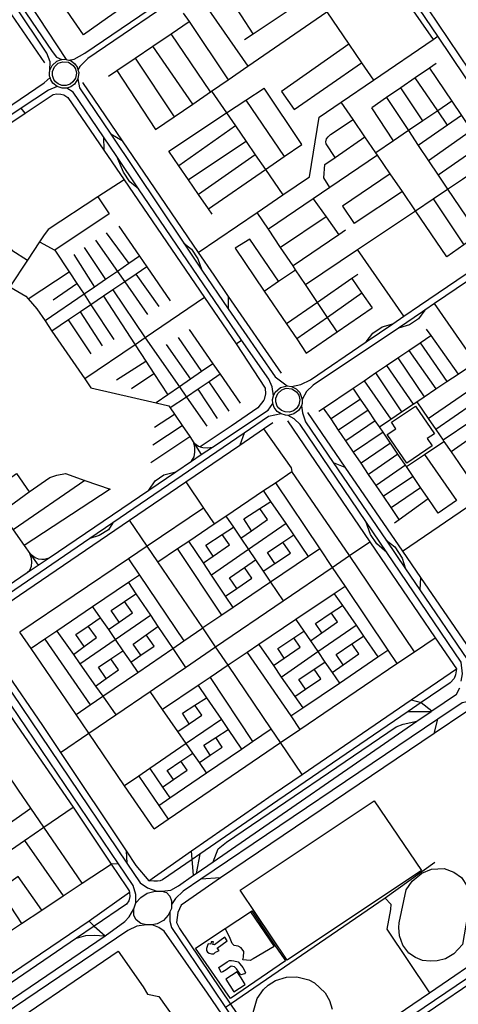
# Model space of a CAD drawing. Header units: millimetres. Extents: x 664923 to 767831, y 3118803 to 3207600.
# Tile 402 of 422: x 746076 to 747118, y 3151933 to 3154272. Entities that reach past the tile are written whole.
import ezdxf

# ---------------------------------------------------------------- set-up
doc = ezdxf.new("R2010")
doc.units = ezdxf.units.MM
for name, color, linetype in [('buildings', 5, 'Continuous'), ('parks', 8, 'Continuous'), ('roads_2', 2, 'Continuous'), ('roads_3', 3, 'Continuous')]:
    doc.layers.add(name, color=color, linetype=linetype)

msp = doc.modelspace()

# ---------------------------------------------------------------- linework, layer by layer
at = {"layer": 'buildings'}
for points in [[(746529.41, 3152075.28), (746523.38, 3152076.13), (746521.38, 3152072.68), (746519.49, 3152064.79), (746519.65, 3152060.22), (746521.38, 3152056.63), (746525.55, 3152054.33), (746531.07, 3152052.74), (746536.57, 3152052.86), (746540.6, 3152056.7), (746545.04, 3152057.81), (746549.1, 3152060.28), (746544.79, 3152065.68), (746568.71, 3152083.31), (746562.56, 3152092.24), (746550.68, 3152083.54), (746538.52, 3152074.07), (746534.73, 3152074.33), (746536.18, 3152080.83), (746530.28, 3152081.4), (746529.41, 3152075.28)], [(746548.64, 3152019.85), (746568.27, 3152033.24), (746573.69, 3152036.43), (746578.85, 3152036.53), (746584.7, 3152035.64), (746594.35, 3152033.44), (746598.91, 3152028.76), (746605.62, 3152020.03), (746611.7, 3152008.2), (746610.05, 3152005.1), (746600.83, 3152002.52), (746596.25, 3152008.57), (746590.93, 3152016.99), (746585.67, 3152021.66), (746577.75, 3152023.19), (746566.26, 3152014.77), (746558.12, 3152009.82), (746554.39, 3152008.03), (746548.64, 3152019.85)]]:
    msp.add_lwpolyline(points, close=True, dxfattribs=at)
at = {"layer": 'parks'}
for points in [[(746156.66, 3154129.9), (746153.15, 3154139.96), (746153.23, 3154148.78), (746157.91, 3154160.31), (746167.27, 3154168.89), (746178.3, 3154172.48), (746191.28, 3154170.97), (746202.57, 3154163.53), (746207.79, 3154155.63), (746210.21, 3154145.19), (746207.95, 3154133), (746202.2, 3154124.32), (746195.18, 3154119.02), (746185.92, 3154115.92), (746175.45, 3154116.23), (746166.63, 3154119.73), (746160.39, 3154124.82), (746156.66, 3154129.9)], [(746687.39, 3153353.94), (746683.88, 3153364), (746683.96, 3153372.82), (746688.64, 3153384.35), (746698, 3153392.93), (746709.03, 3153396.52), (746722.01, 3153395.01), (746733.3, 3153387.57), (746738.53, 3153379.67), (746740.94, 3153369.23), (746738.69, 3153357.04), (746732.93, 3153348.36), (746725.91, 3153343.06), (746716.65, 3153339.96), (746706.18, 3153340.27), (746697.37, 3153343.77), (746691.13, 3153348.86), (746687.39, 3153353.94)], [(746948.76, 3153286.48), (746969.29, 3153300.34), (746958.92, 3153315.55), (747015.86, 3153353.97), (747060.74, 3153288.15), (747043.78, 3153276.69), (747055.51, 3153259.47), (746995.01, 3153218.64), (746948.76, 3153286.48)], [(746599.35, 3152203.62), (746917.93, 3152416.17), (747029.79, 3152250.22), (746711.2, 3152037.67), (746599.35, 3152203.62)], [(746999.92, 3152054.15), (746985.57, 3152073.17), (746977.99, 3152095.6), (746976.21, 3152115.15), (746977.35, 3152126.06), (746993.47, 3152204.76), (747008.36, 3152225.49), (747030.94, 3152243.92), (747053.71, 3152253.64), (747084.04, 3152255.38), (747106.93, 3152246.6), (747124.97, 3152233.93), (747138.53, 3152213.25), (747147.52, 3152189.22), (747127.21, 3152075.06), (747106.91, 3152052.32), (747086.91, 3152040.47), (747067.59, 3152035.71), (747050.38, 3152035.07), (747032.28, 3152036.88), (747016, 3152043.61), (746999.92, 3152054.15)], [(746492.95, 3152066.21), (746563.85, 3152112.84), (746623.96, 3152152.37), (746627, 3152154.38), (746682.77, 3152071.59), (746703.76, 3152040.44), (746707.06, 3152035.53), (746576.46, 3151946.07), (746492.95, 3152066.21)], [(746574.41, 3152092.84), (746563.85, 3152112.84), (746623.96, 3152152.37), (746679.78, 3152069.59), (746630.07, 3152040.75), (746623.29, 3152036.84), (746606.1, 3152038.19), (746607.68, 3152044.71), (746608.42, 3152058.39), (746602.06, 3152067.13), (746594.44, 3152070.38), (746585.49, 3152071.9), (746580.23, 3152076.92), (746574.41, 3152092.84)], [(746565.14, 3151991.93), (746583.97, 3151962.54), (746611.49, 3151980), (746601.62, 3151995.39), (746592.64, 3152009.39), (746565.14, 3151991.93)]]:
    msp.add_lwpolyline(points, close=True, dxfattribs=at)
for points in [[(745676.78, 3151627.99), (746309.18, 3152058.74), (746369.04, 3151974.45), (746379.43, 3151956.88), (746406.27, 3151951), (746445.11, 3151896.51)], [(746630.22, 3151912.91), (746640.09, 3151946.71), (746654.61, 3151967.61), (746666, 3151978.11), (746682.98, 3151988.73), (746709.47, 3151997.11), (746734, 3151997.86), (746762.25, 3151990.59), (746775.76, 3151983.46), (746800.98, 3151959.95), (746811.69, 3151941.43), (746817.94, 3151920.82)]]:
    msp.add_lwpolyline(points, dxfattribs=at)
at = {"layer": 'roads_2'}
for points in [[(746192.59, 3154175.73), (746204.94, 3154178.36), (746230.2, 3154193.08), (746425.32, 3154325.47), (746773.41, 3154561.66), (746789.8, 3154574.13), (746798.46, 3154586.78)], [(746866.97, 3154584.65), (746870.09, 3154566.52), (746872.97, 3154550.01), (746880.89, 3154534.02), (747045.54, 3154297.84), (747143.44, 3154152.69), (747276.4, 3153955.58), (747304.99, 3153911.33), (747338.6, 3153877.08), (747370.28, 3153848.97)], [(746147.5, 3154152.56), (746147.66, 3154172.28), (746140.05, 3154192.6), (746063.33, 3154307.28), (745993.49, 3154411.67), (745985.95, 3154430.45), (745983.99, 3154441.64), (745981.57, 3154455.5), (745981.64, 3154480.06), (745985.3, 3154515.11), (745989.5, 3154537.81)], [(746816.52, 3154560.66), (746799.35, 3154558.95), (746779.59, 3154551.14), (746486.62, 3154350.51), (746237.19, 3154179.7), (746218.85, 3154160.68), (746213.98, 3154152.89)], [(747327.14, 3153816.05), (747320.02, 3153836.54), (747286.7, 3153904.24), (747262.42, 3153945.37), (747068.68, 3154232.85), (747025.53, 3154296.88), (746879.58, 3154508.52), (746866.83, 3154526.07), (746855.73, 3154540), (746844.73, 3154549.21), (746828.12, 3154556.91)], [(746004.54, 3154414.06), (746152.57, 3154196.79), (746162.93, 3154183.3), (746175.48, 3154177.49)], [(746176.24, 3154109.33), (746164.61, 3154113.12), (746154.3, 3154121.53), (746149.31, 3154129.55), (746147.66, 3154135.1), (746146.74, 3154138.2), (746146.34, 3154145.04), (746147.5, 3154152.56), (746152.62, 3154163.46), (746163.64, 3154173.53), (746172.65, 3154177.17), (746175.48, 3154177.49), (746181.71, 3154178.21), (746186.05, 3154177.86), (746192.59, 3154175.73), (746197.51, 3154174.12), (746206.69, 3154167.06), (746211.95, 3154159.61), (746213.98, 3154152.89), (746215.71, 3154147.16), (746213.65, 3154131.38), (746205.84, 3154119.26), (746196.96, 3154112.8), (746187.21, 3154109.53), (746176.24, 3154109.33)], [(745408.34, 3153647.91), (745427.7, 3153648.67), (745444.42, 3153652.04), (745458.72, 3153659.99), (745637.56, 3153784.85), (745755.92, 3153865.29), (746133.43, 3154121.87), (746147.66, 3154135.1)], [(746213.65, 3154131.38), (746217.83, 3154110.12), (746291.81, 3153999.95), (746465.59, 3153741.14), (746508.34, 3153677.46), (746570.54, 3153584.82), (746682.56, 3153423.99), (746711.35, 3153402.18)], [(746164.61, 3154113.12), (746143.96, 3154105.14), (746079.22, 3154061.64), (745648.56, 3153772.31), (745464.29, 3153649.9), (745453.06, 3153640.38), (745442.56, 3153629.72), (745438.09, 3153617.13)], [(746678.27, 3153378.38), (746675.54, 3153399.63), (746667.44, 3153418.38), (746602.36, 3153510.53), (746358.04, 3153870.67), (746306.26, 3153947), (746274.36, 3153994.03), (746202.35, 3154100.18), (746187.21, 3154109.53)], [(746720.95, 3153400.95), (746743.7, 3153405.03), (746766.09, 3153416.46), (746898.45, 3153506.5), (746961.88, 3153549.65), (746987.97, 3153567.39), (747025.78, 3153593.12), (747313.71, 3153788.45), (747322.17, 3153796.55), (747327.7, 3153805.39)], [(747350.57, 3153779.44), (747331.55, 3153776.92), (747320.95, 3153773.57), (747061.39, 3153597.54), (747037.93, 3153581.62), (747032.87, 3153578.2), (746975.15, 3153539.54), (746772.72, 3153403.94), (746756.75, 3153388.45), (746746.84, 3153370.12)], [(746706.74, 3153332.3), (746696.58, 3153335.97), (746687.24, 3153340.88), (746680.29, 3153351.01), (746677.03, 3153360.37), (746676.51, 3153370.12), (746678.27, 3153378.38), (746682.56, 3153386.9), (746695.23, 3153398.13), (746711.35, 3153402.18), (746720.95, 3153400.95), (746732.64, 3153395.32), (746740.99, 3153386.64), (746746.84, 3153370.12), (746746.28, 3153360.16), (746744.81, 3153354.97), (746738.18, 3153343.89), (746726.79, 3153335.34), (746713.76, 3153331.83), (746706.74, 3153332.3)], [(745940.56, 3152870.85), (745954.92, 3152870.26), (745972, 3152876.31), (746093.61, 3152958.63), (746119.12, 3152975.83), (746145.53, 3152993.65), (746382.67, 3153154.64), (746446.64, 3153198.07), (746483.63, 3153223.18), (746506.98, 3153239.03), (746533.59, 3153256.66), (746665.91, 3153344.29), (746677.03, 3153360.37)], [(746744.81, 3153354.97), (746747.78, 3153338.24), (746754.45, 3153316.59), (746820.49, 3153219.66), (746946.17, 3153035.22), (746992.32, 3152967.5), (747026.33, 3152917.59), (747139.73, 3152751.18), (747157.56, 3152740.83), (747171.31, 3152735.32)], [(746696.58, 3153335.97), (746666.51, 3153329.55), (746608.65, 3153289.99), (746297.11, 3153076.94), (746242.45, 3153039.56), (746049.12, 3152907.36), (745980.48, 3152860.42), (745966.67, 3152844.8)], [(747124.42, 3152700.59), (747127.17, 3152718.13), (747124.12, 3152745.74), (746947.66, 3153006.29), (746898.06, 3153079.54), (746741.88, 3153310.17), (746727.47, 3153323.45), (746713.76, 3153331.83)], [(745966.92, 3152829.78), (745969.48, 3152810.3), (745977.77, 3152788.75), (746010.93, 3152739.72), (746329.82, 3152268.08), (746361.55, 3152221.15), (746379.3, 3152209.04), (746401.35, 3152201.18)], [(746351.54, 3152173.33), (746351.27, 3152193.86), (746344.86, 3152215.07), (746326.76, 3152241.81), (746310.11, 3152266.4), (745999.78, 3152724.55), (745961.68, 3152780.79), (745954.54, 3152788.89), (745942.69, 3152796.24), (745927.23, 3152801.98)], [(746413.48, 3152201.55), (746434.44, 3152203.62), (746452.55, 3152214.37), (746488.3, 3152239.03), (746494.51, 3152243.31), (746535.31, 3152271.44), (747019.15, 3152605.13), (747052.74, 3152628.29), (747055.09, 3152629.91), (747113.04, 3152669.89), (747120.95, 3152684.58)], [(747145.85, 3152652.56), (747126.43, 3152648.71), (747069.29, 3152610.14), (746506, 3152229.97), (746463.61, 3152201.37), (746445.99, 3152184.19), (746436.17, 3152169.34)], [(746719.89, 3151714.54), (746726.35, 3151717.46), (746746.45, 3151729.22), (746790.73, 3151759.22), (747357.92, 3152143.53), (747452.58, 3152207.66), (747478, 3152224.89), (747491.53, 3152234.06)], [(747499.95, 3152221.65), (747486.56, 3152212.34), (747460.48, 3152194.68), (746752.65, 3151715.17), (746736.85, 3151701.68), (746728.85, 3151693.38)], [(746352, 3152133.61), (746347.13, 3152143.72), (746346.81, 3152159.13), (746351.54, 3152173.33), (746363.21, 3152186.57), (746378.31, 3152196.55), (746394.45, 3152200.97), (746401.35, 3152201.18), (746413.48, 3152201.55), (746423.99, 3152198.25), (746432.01, 3152189.69), (746436.35, 3152178.63), (746436.17, 3152169.34), (746435.99, 3152160.25), (746432.42, 3152152.59), (746428.49, 3152144.13), (746417.18, 3152131.64), (746401.85, 3152123.89), (746390.15, 3152121.41), (746376.9, 3152121.13), (746363.01, 3152124.94), (746352, 3152133.61)], [(745641.8, 3151670.45), (745660.74, 3151677.15), (745699.64, 3151702.11), (745721.56, 3151716.98), (746278.4, 3152094.88), (746325.44, 3152129.42), (746335.71, 3152140.07), (746346.81, 3152159.13)], [(746432.42, 3152152.59), (746432.03, 3152130.27), (746436.32, 3152115.04), (746533.62, 3151970.95), (746564.8, 3151925.06), (746700.32, 3151725.62), (746712.67, 3151715.85)], [(746376.9, 3152121.13), (746353.95, 3152118.11), (746332.59, 3152107.81), (745709.84, 3151687.03), (745669.16, 3151658.1), (745660.44, 3151646.7)], [(746692.2, 3151701.6), (746686.48, 3151717.18), (746521.91, 3151959.06), (746419.11, 3152106.27), (746406.49, 3152115.4), (746390.15, 3152121.41)]]:
    msp.add_lwpolyline(points, dxfattribs=at)
at = {"layer": 'roads_3'}
for points in [[(745994.96, 3154466.83), (746096.92, 3154312.65), (746186.05, 3154177.86)], [(745983.99, 3154441.64), (745974.71, 3154431.95), (745972.12, 3154413.77), (745975.71, 3154402.02), (746000.97, 3154365.01), (746047.63, 3154296.66), (746134.49, 3154169.39)], [(746226.93, 3154236.16), (746149.82, 3154349.24), (746104.57, 3154410.26)], [(746609.99, 3154224.82), (746630.53, 3154238.68), (746777.71, 3154337.96), (746874.64, 3154403.35)], [(746398.58, 3154011.26), (746442.74, 3154041.62), (746486.7, 3154071.84), (746528.78, 3154100.75), (746531.41, 3154102.56), (746570.78, 3154129.62), (746617.5, 3154161.74), (746805.28, 3154290.81), (746808.43, 3154292.97), (746904.72, 3154359.16)], [(746486.62, 3154350.51), (746617.5, 3154161.74)], [(746630.53, 3154238.68), (746602.22, 3154281.5), (746572.91, 3154325.83), (746558.32, 3154347.89)], [(746975.27, 3154343.73), (747057.85, 3154225.47)], [(746340.84, 3154316.56), (746284.21, 3154276.58), (746226.93, 3154236.16)], [(746464.32, 3154288.04), (746477.83, 3154267.94), (746570.78, 3154129.62)], [(746805.28, 3154290.81), (746857.8, 3154214.07), (746887.94, 3154170.03), (746916.09, 3154128.89)], [(746286.5, 3154137.78), (746306.42, 3154151.32), (746350.09, 3154181.04), (746391.94, 3154209.5), (746435.2, 3154238.94), (746477.83, 3154267.94)], [(746528.78, 3154100.75), (746435.2, 3154238.94)], [(746499.59, 3153719.29), (746639.7, 3153814.34), (746700.85, 3153855.83), (746764.26, 3153898.85), (746786.71, 3154040.75), (746839.33, 3154076.59), (746916.09, 3154128.89), (747057.85, 3154225.47), (747068.68, 3154232.85)], [(746857.8, 3154214.07), (746697.21, 3154102.01)], [(746486.7, 3154071.84), (746391.94, 3154209.5)], [(746350.09, 3154181.04), (746442.74, 3154041.62)], [(746697.21, 3154102.01), (746727.32, 3154058.81), (746887.94, 3154170.03)], [(747065.02, 3154168), (747048.81, 3154156.86), (747015.19, 3154133.78), (746980.82, 3154110.18), (746947.19, 3154087.08), (746911.98, 3154062.9)], [(746306.42, 3154151.32), (746398.58, 3154011.26)], [(747048.81, 3154156.86), (747102.21, 3154078.34), (747125.42, 3154044.21), (747149.13, 3154009.33), (747172.76, 3153974.59), (747196.58, 3153939.57), (747269.9, 3153831.78)], [(746225.01, 3154123.32), (746319.18, 3153984.76), (746499.59, 3153719.29), (746536.54, 3153664.93), (746571.11, 3153614.62), (746696.5, 3153432.22)], [(747092.29, 3154021.5), (747068.79, 3154055.72), (747015.19, 3154133.78)], [(745913.48, 3153933.12), (746088.56, 3154049.93), (746155.04, 3154094.28), (746163.62, 3154095.95), (746173.16, 3154095.25), (746180.63, 3154093.93), (746189.67, 3154087.61), (746275.26, 3153962.26), (746323.44, 3153891.69), (746514.45, 3153611.93), (746589.68, 3153501.76), (746659.03, 3153396.69), (746659.34, 3153383.38), (746656.75, 3153369.98), (746655.97, 3153367.93), (746641.18, 3153349.66), (746577.8, 3153306.28), (746504.58, 3153257.48)], [(746429.56, 3153959.97), (746567.02, 3154050.7), (746613.16, 3154081.14), (746656.14, 3154109.51)], [(746531.41, 3154102.56), (746567.02, 3154050.7), (746588.07, 3154020.05), (746613.53, 3153982.99), (746635.32, 3153951.26), (746659.44, 3153916.13), (746700.85, 3153855.83)], [(746745.48, 3153975.32), (746656.14, 3154109.51)], [(747033.07, 3154031.53), (746980.82, 3154110.18)], [(746613.16, 3154081.14), (746704, 3153946.79)], [(747090.16, 3153709.1), (747015.73, 3153818.14), (746984.69, 3153863.63), (746955.7, 3153906.1), (746925.3, 3153950.64), (746921.61, 3153956.05), (746895.93, 3153993.67), (746867.51, 3154035.28), (746839.33, 3154076.59)], [(747102.21, 3154078.34), (747068.79, 3154055.72), (747033.07, 3154031.53), (746999.29, 3154008.66), (746963.92, 3153984.69), (746921.61, 3153956.05)], [(746947.19, 3154087.08), (746999.29, 3154008.66), (747022.51, 3153973.69), (747046.72, 3153937.24), (747069.64, 3153902.75), (747091.88, 3153869.27), (747165.72, 3153760.68)], [(746088.56, 3154049.93), (746079.22, 3154061.64)], [(746963.92, 3153984.69), (746911.98, 3154062.9)], [(746824.83, 3153945.01), (746803.47, 3153977.26), (746802.8, 3153982.39), (746804.19, 3153989.09), (746808.11, 3153993.94), (746814.31, 3153999.79), (746867.51, 3154035.28)], [(747125.42, 3154044.21), (747092.29, 3154021.5), (747022.51, 3153973.69)], [(746319.18, 3153984.76), (746291.81, 3153999.95)], [(746588.07, 3154020.05), (746453.65, 3153924.93)], [(747149.13, 3154009.33), (747046.72, 3153937.24)], [(746274.36, 3153994.03), (746275.26, 3153962.26)], [(746613.53, 3153982.99), (746476.63, 3153891.5)], [(746812.4, 3153873.61), (746798.08, 3153896.22), (746800.4, 3153928.28), (746824.83, 3153945.01), (746895.93, 3153993.67)], [(746532.53, 3153810.2), (746523.83, 3153822.84), (746500.34, 3153857.02), (746476.63, 3153891.5), (746453.65, 3153924.93), (746429.56, 3153959.97)], [(746523.83, 3153822.84), (746659.44, 3153916.13), (746704, 3153946.79), (746745.48, 3153975.32)], [(747172.76, 3153974.59), (747139.1, 3153951.15), (747069.64, 3153902.75)], [(745913.48, 3153933.12), (745937.51, 3153898.17), (745962.05, 3153862.48), (745986.07, 3153827.54), (746009.13, 3153794.01), (746034.94, 3153756.48), (746056.95, 3153724.46), (746094.03, 3153700.89)], [(746358.04, 3153870.67), (746337.43, 3153887.22), (746321.82, 3153909.56), (746306.26, 3153947)], [(746635.32, 3153951.26), (746500.34, 3153857.02)], [(746925.3, 3153950.64), (746812.4, 3153873.61), (746772.62, 3153846.47), (746666.61, 3153774.15)], [(746754.59, 3153642.8), (746878.36, 3153725.91), (747015.73, 3153818.14), (747057.58, 3153846.24), (747091.88, 3153869.27), (747127.86, 3153893.43), (747162.7, 3153916.83), (747196.58, 3153939.57)], [(746955.7, 3153906.1), (746842.2, 3153828.97), (746869.95, 3153788.33)], [(746323.44, 3153891.69), (746261.46, 3153851.18), (746143.25, 3153773.9), (746131.92, 3153758.52), (746122.68, 3153744.48), (746094.03, 3153700.89), (746052.26, 3153637.37), (745951.12, 3153483.53), (745845.7, 3153323.18), (745843.3, 3153319.54), (745825.3, 3153303.77), (745807.6, 3153292.03), (745701.4, 3153221.56)], [(746984.69, 3153863.63), (746869.95, 3153788.33)], [(746261.46, 3153851.18), (746288.45, 3153811.16), (746159.03, 3153724.49)], [(746772.62, 3153846.47), (746803.4, 3153803.8), (746834, 3153761.4)], [(747057.58, 3153846.24), (747130.86, 3153736.88)], [(746829.74, 3153530.59), (746807, 3153564.54), (746782.91, 3153600.51), (746754.59, 3153642.8), (746731.02, 3153677.99), (746724.89, 3153687.14), (746695.58, 3153730.89), (746666.61, 3153774.15), (746639.7, 3153814.34)], [(747269.9, 3153831.78), (747235.78, 3153808.49), (747199.42, 3153783.68), (747165.72, 3153760.68), (747130.86, 3153736.88), (747090.16, 3153709.1)], [(746803.4, 3153803.8), (746695.58, 3153730.89)], [(746281.23, 3153765.52), (746335.11, 3153692.76)], [(746310.99, 3153781.68), (746360.32, 3153710.01), (746377.62, 3153684.87), (746432.93, 3153604.49)], [(746849.4, 3153771.88), (746834, 3153761.4), (746724.89, 3153687.14)], [(746122.68, 3153744.48), (746159.03, 3153724.49), (746193.07, 3153672.84), (746211.54, 3153645.39), (746228.67, 3153619.93), (746244.72, 3153594.88), (746299.54, 3153512.18)], [(746255.94, 3153748.34), (746307.78, 3153674.07), (746325.07, 3153649.29), (746379.34, 3153571.55)], [(746690.8, 3153650.71), (746622.41, 3153750.36), (746587.31, 3153729.15)], [(746228.41, 3153731.12), (746279.54, 3153654.74)], [(746465.59, 3153741.14), (746483.92, 3153727.06), (746498.95, 3153704.12), (746508.34, 3153677.46)], [(746587.31, 3153729.15), (746656.44, 3153627.4), (746709.57, 3153549.19), (746733.74, 3153513.61), (746756.49, 3153480.13)], [(746987.97, 3153567.39), (746878.36, 3153725.91)], [(746360.32, 3153710.01), (746335.11, 3153692.76), (746307.78, 3153674.07), (746279.54, 3153654.74), (746253.21, 3153636.73), (746228.67, 3153619.93), (746135.84, 3153556.42)], [(746203.86, 3153713.96), (746253.21, 3153636.73)], [(746096.07, 3153608.7), (746193.07, 3153672.84)], [(746377.62, 3153684.87), (746352.04, 3153667.54), (746325.07, 3153649.29), (746297.13, 3153630.36), (746274.48, 3153615.03), (746244.72, 3153594.88), (746220.37, 3153578.38), (746191.3, 3153558.7), (746152.33, 3153532.31)], [(746656.44, 3153627.4), (746690.8, 3153650.71), (746731.02, 3153677.99)], [(746407.2, 3153590.63), (746352.04, 3153667.54)], [(746879.29, 3153667.08), (746864.55, 3153656.9), (746782.91, 3153600.51), (746709.57, 3153549.19)], [(746864.55, 3153656.9), (746888.55, 3153622.41), (746912.68, 3153587.74)], [(746052.26, 3153637.37), (746090.38, 3153615.35), (746096.07, 3153608.7), (746115.99, 3153585.42), (746135.84, 3153556.42), (746152.33, 3153532.31), (746230.16, 3153418.59), (746244.54, 3153397.57), (746399.53, 3153361.53), (746430.15, 3153354.41), (746433.32, 3153349.74), (746443.3, 3153335.1), (746461.9, 3153307.79), (746479.63, 3153281.78), (746489.23, 3153266.77), (746506.98, 3153239.03)], [(746154.81, 3153606.79), (746211.54, 3153645.39)], [(746297.13, 3153630.36), (746374.07, 3153516.46), (746455.13, 3153399.84), (746472.13, 3153375.38), (746519.86, 3153306.73)], [(746514.45, 3153611.93), (746374.07, 3153516.46), (746349.66, 3153499.86), (746230.16, 3153418.59)], [(746274.48, 3153615.03), (746349.66, 3153499.86), (746375.17, 3153460.76), (746394.17, 3153431.64), (746427.38, 3153380.72)], [(746571.11, 3153614.62), (746570.54, 3153584.82)], [(746888.55, 3153622.41), (746807, 3153564.54), (746733.74, 3153513.61)], [(746272.71, 3153497.57), (746220.37, 3153578.38)], [(746756.49, 3153480.13), (746829.74, 3153530.59), (746912.68, 3153587.74)], [(747037.93, 3153581.62), (747022.68, 3153561.32), (747001.43, 3153546.82), (746975.15, 3153539.54)], [(747158.49, 3153457.69), (747061.39, 3153597.54)], [(746245.23, 3153478.5), (746191.3, 3153558.7)], [(746478.23, 3153536.28), (746534.6, 3153454.61), (746551.69, 3153429.83), (746599.01, 3153361.28)], [(746898.45, 3153506.5), (746914.68, 3153527.61), (746936.87, 3153542.6), (746961.88, 3153549.65)], [(746929.99, 3153305.04), (746956.97, 3153323.05), (746982.85, 3153340.35), (747010.28, 3153358.68), (747018.74, 3153364.32), (747036.68, 3153376.3), (747064.43, 3153394.85), (747090.42, 3153412.22), (747117.32, 3153430.18), (747158.49, 3153457.69), (747288.78, 3153544.72)], [(746984.95, 3153009.41), (747173.99, 3153138.55), (747224.66, 3153173.17), (747282.1, 3153212.42), (747279.07, 3153356.57), (747372.49, 3153420.7), (747414.6, 3153449.61), (747419.58, 3153453.02), (747540.66, 3153536.13)], [(747041.08, 3153537.2), (747052.26, 3153521.52), (747117.32, 3153430.18)], [(746452.24, 3153517.24), (746507.73, 3153436.09)], [(746589.68, 3153501.76), (746602.36, 3153510.53)], [(746786.58, 3153342.04), (746797.67, 3153349.52), (746867.73, 3153396.85), (746893.73, 3153414.41), (746921.04, 3153432.87), (746946.82, 3153450.28), (746973.66, 3153468.42), (747000.03, 3153486.23), (747027.14, 3153504.56), (747052.26, 3153521.52)], [(746423.96, 3153500.37), (746481.54, 3153418.04)], [(747000.03, 3153486.23), (747064.43, 3153394.85)], [(747027.14, 3153504.56), (747090.42, 3153412.22)], [(746973.66, 3153468.42), (747036.68, 3153376.3)], [(746305.64, 3153416.16), (746375.17, 3153460.76)], [(746534.6, 3153454.61), (746507.73, 3153436.09), (746481.54, 3153418.04), (746455.13, 3153399.84), (746427.38, 3153380.72), (746399.53, 3153361.53)], [(746946.82, 3153450.28), (747010.28, 3153358.68)], [(746341.38, 3153396.19), (746394.17, 3153431.64)], [(746551.69, 3153429.83), (746525.46, 3153411.89), (746499.22, 3153393.92), (746472.13, 3153375.38), (746433.32, 3153349.74)], [(746893.73, 3153414.41), (746956.97, 3153323.05)], [(746921.04, 3153432.87), (746982.85, 3153340.35)], [(747046, 3153324.69), (747177.22, 3153415.17), (747194.53, 3153388.86)], [(746545.51, 3153324.28), (746499.22, 3153393.92)], [(746573.4, 3153341.88), (746525.46, 3153411.89)], [(747069.45, 3153099.82), (747046.16, 3153134.1), (747027.96, 3153160.88), (747010.45, 3153186.65), (746994.25, 3153210.48), (746992.02, 3153213.76), (746974.27, 3153239.88), (746956.32, 3153266.29), (746938.7, 3153292.22), (746929.99, 3153305.04), (746920.46, 3153319.08), (746903.29, 3153344.42), (746885.59, 3153370.51), (746867.73, 3153396.85)], [(746885.59, 3153370.51), (746815.32, 3153323.47)], [(747194.53, 3153388.86), (747063.95, 3153298.57)], [(746977.18, 3153084.64), (746957.98, 3153112.97), (746939.86, 3153139.71), (746922.54, 3153165.26), (746904.57, 3153191.77), (746886.62, 3153218.27), (746868.55, 3153244.93), (746850.57, 3153271.46), (746833.32, 3153296.92), (746815.32, 3153323.47), (746797.67, 3153349.52)], [(746903.29, 3153344.42), (746833.32, 3153296.92)], [(747018.74, 3153364.32), (747046, 3153324.69), (747063.95, 3153298.57), (747081.68, 3153272.79), (747083.47, 3153270.18), (747100.38, 3153245.59), (747117.86, 3153220.18), (747136.37, 3153193.24), (747173.99, 3153138.55)], [(747230.6, 3153336.26), (747213.06, 3153361.86), (747081.68, 3153272.79)], [(746395.52, 3153303.68), (746443.3, 3153335.1)], [(746759.1, 3153339.06), (746848.18, 3153209.05), (746984.95, 3153009.41), (747027.61, 3152947.15), (747154.26, 3152762.28), (747158.67, 3152759.93), (747162.97, 3152759.65), (747167.24, 3152760.84), (747172.44, 3152764.12), (747259.8, 3152824.04), (747527.58, 3153007.75), (747757.69, 3153165.6), (747766.59, 3153171.71)], [(747230.6, 3153336.26), (747100.38, 3153245.59)], [(745992.55, 3152848.41), (746075.17, 3152904.72), (746336.62, 3153082.92), (746470.23, 3153174), (746598.37, 3153261.34), (746654.67, 3153299.72), (746677.16, 3153315.04)], [(746392.23, 3153262.18), (746461.9, 3153307.79)], [(746654.67, 3153299.72), (746720.33, 3153207.34), (746722.02, 3153198.44)], [(746711.78, 3153319.29), (746907.48, 3153031.73), (747062.65, 3152803.73), (747112.96, 3152729.82)], [(746920.46, 3153319.08), (746850.57, 3153271.46)], [(745807.6, 3153292.03), (745886.14, 3153170.54), (745893.03, 3153160.33), (745918.35, 3153122.8), (745927.07, 3153110.78), (745942.92, 3153105.75), (746022.5, 3153095.41), (746036.12, 3153093.63), (746059.95, 3153060.23), (746086.51, 3153022.98), (746100.06, 3153003.99), (746119.12, 3152975.83)], [(746387.46, 3153220.07), (746479.63, 3153281.78)], [(746608.65, 3153289.99), (746598.37, 3153261.34)], [(746938.7, 3153292.22), (746868.55, 3153244.93)], [(746483.63, 3153223.18), (746489.8, 3153233.77), (746491.64, 3153244.91), (746491.42, 3153255.69), (746489.23, 3153266.77), (746500.28, 3153258.74), (746504.58, 3153257.48), (746510.38, 3153255.78), (746522.21, 3153254.75), (746533.59, 3153256.66)], [(746956.32, 3153266.29), (746886.62, 3153218.27)], [(746994.25, 3153210.48), (747037.07, 3153239.14), (747083.47, 3153270.18)], [(746974.27, 3153239.88), (746904.57, 3153191.77)], [(747037.07, 3153239.14), (747112.98, 3153129.51), (747069.45, 3153099.82)], [(746820.49, 3153219.66), (746848.18, 3153209.05)], [(746992.02, 3153213.76), (746922.54, 3153165.26)], [(745893.03, 3153160.33), (745938.29, 3153192.91), (745960.33, 3153162.83), (746014.48, 3153156.14), (746068.41, 3153194.21), (746098.12, 3153150.32)], [(746022.5, 3153095.41), (746098.12, 3153150.32), (746147.38, 3153184.27), (746164.15, 3153190.29), (746184.3, 3153193.56), (746230.58, 3153177.44), (746290.72, 3153156.5), (746086.51, 3153022.98)], [(746382.67, 3153154.64), (746397.27, 3153176.34), (746418.29, 3153190.36), (746446.64, 3153198.07)], [(746403.9, 3152983.77), (746450.69, 3153015.34), (746477.38, 3153033.36), (746537.84, 3153074.15), (746565.42, 3153092.76), (746654.84, 3153153.11), (746682.95, 3153172.08), (746722.02, 3153198.44)], [(747013.48, 3152770.37), (746859.2, 3152998.82), (746722.02, 3153198.44)], [(747010.45, 3153186.65), (746939.86, 3153139.71)], [(746230.58, 3153177.44), (746059.95, 3153060.23)], [(746470.23, 3153174), (746512.63, 3153111.39), (746537.84, 3153074.15)], [(746682.95, 3153172.08), (746788.45, 3153014.95), (746818.09, 3152970.8), (746848.56, 3152925.45), (746950.12, 3152774.18), (746971.72, 3152742.03)], [(746957.98, 3153112.97), (747027.96, 3153160.88)], [(746761.77, 3152996.89), (746726.58, 3153048.28), (746708.35, 3153074.92), (746672.18, 3153127.75), (746654.84, 3153153.11)], [(746966.12, 3153076.71), (746977.18, 3153084.64), (747046.16, 3153134.1)], [(746512.63, 3153111.39), (746378.58, 3153021.1), (746333.99, 3152991.05), (746076.05, 3152817.16)], [(746600.9, 3153040.3), (746626.37, 3153057.9), (746664.4, 3153084.21), (746645.81, 3153110.8)], [(746626.37, 3153057.9), (746607.87, 3153086.43), (746645.81, 3153110.8), (746672.18, 3153127.75)], [(746565.42, 3153092.76), (746583.32, 3153066.29), (746600.9, 3153040.3), (746619.09, 3153013.4), (746635.75, 3152988.76), (746654.01, 3152961.76), (746671.56, 3152935.84), (746701.6, 3152891.41)], [(746297.11, 3153076.94), (746286.45, 3153060.4), (746264.47, 3153046.6), (746242.45, 3153039.56)], [(746746.7, 3152478.69), (746695.27, 3152554.46), (746673.01, 3152587.26), (746570.65, 3152738.08), (746540.92, 3152781.9), (746510.43, 3152826.81), (746403.9, 3152983.77), (746378.58, 3153021.1), (746336.62, 3153082.92)], [(746535.47, 3152997.59), (746518.2, 3153023.82), (746556.8, 3153048.99), (746583.32, 3153066.29)], [(746708.35, 3153074.92), (746619.09, 3153013.4), (746531, 3152952.7)], [(746947.66, 3153006.29), (746924.4, 3153026.46), (746909.32, 3153048.55), (746898.06, 3153079.54)], [(746511.98, 3152981.3), (746535.47, 3152997.59), (746574.06, 3153024.37), (746556.8, 3153048.99)], [(746681.7, 3152980.21), (746664, 3153006.29), (746700.92, 3153031.06), (746726.58, 3153048.28)], [(746172.68, 3152530.94), (746239.91, 3152576.76), (746303.71, 3152620.24), (746385.21, 3152675.78), (746395.99, 3152683.13), (746469.45, 3152733.19), (746540.92, 3152781.9), (746701.6, 3152891.41), (746818.09, 3152970.8), (746859.2, 3152998.82), (746907.48, 3153031.73)], [(746582.35, 3152875.47), (746564.4, 3152902.47), (746531, 3152952.7), (746511.98, 3152981.3), (746477.38, 3153033.36)], [(746654.01, 3152961.76), (746681.7, 3152980.21), (746718.61, 3153004.79), (746700.92, 3153031.06)], [(746946.17, 3153035.22), (746967.17, 3153019.27), (746984.24, 3152992.95), (746992.32, 3152967.5)], [(746093.61, 3152958.63), (746099.61, 3152963.81), (746103.49, 3152973.68), (746104.43, 3152983.33), (746103.48, 3152992.07), (746100.06, 3153003.99), (746111.98, 3152994.28), (746119.7, 3152991.4), (746128.02, 3152990.3), (746134.9, 3152990.7), (746145.53, 3152993.65)], [(746555.73, 3152857.47), (746450.69, 3153015.34)], [(746788.45, 3153014.95), (746761.77, 3152996.89), (746671.56, 3152935.84), (746582.35, 3152875.47), (746555.73, 3152857.47), (746510.43, 3152826.81)], [(746333.99, 3152991.05), (746359.96, 3152952.69), (746465.84, 3152796.34)], [(746564.4, 3152902.47), (746591.25, 3152920.77), (746627.08, 3152945.17), (746609.56, 3152970.65)], [(746591.25, 3152920.77), (746573.71, 3152945.88), (746609.56, 3152970.65), (746635.75, 3152988.76)], [(746359.96, 3152952.69), (746333.79, 3152934.89), (746248.9, 3152877.13), (746164.02, 3152819.39), (746135.52, 3152799.99), (746102.88, 3152777.8)], [(747027.61, 3152947.15), (747026.33, 3152917.59)], [(746333.79, 3152934.89), (746351.82, 3152908.08), (746386.1, 3152857.12), (746404.16, 3152830.26), (746439.22, 3152778.15), (746469.45, 3152733.19)], [(746848.56, 3152925.45), (746822.96, 3152908.18), (746731.92, 3152846.81), (746643.65, 3152787.29), (746616.12, 3152768.73), (746570.65, 3152738.08), (746527.94, 3152709.28), (746499.59, 3152690.17), (746414.87, 3152633.06)], [(746311.86, 3152840.86), (746293.11, 3152868.04), (746324.52, 3152889.47), (746351.82, 3152908.08)], [(746822.96, 3152908.18), (746842.16, 3152880.39), (746874.67, 3152833.38), (746892.67, 3152807.34), (746926.62, 3152758.23)], [(746248.9, 3152877.13), (746266.94, 3152850.94), (746286.2, 3152822.98), (746302.37, 3152799.49), (746320.89, 3152772.58), (746339.25, 3152745.91), (746356.15, 3152721.37)], [(746286.2, 3152822.98), (746311.86, 3152840.86), (746343.31, 3152862.77), (746324.52, 3152889.47)], [(746793.67, 3152815.1), (746778.38, 3152837.73), (746815.48, 3152862.54), (746842.16, 3152880.39)], [(746218.47, 3152741.75), (746302.37, 3152799.49), (746386.1, 3152857.12)], [(746766.65, 3152796.03), (746793.67, 3152815.1), (746830.67, 3152841.22), (746815.48, 3152862.54)], [(746203.21, 3152763.5), (746228.81, 3152782.52), (746258.2, 3152804.37), (746238.09, 3152831.15)], [(746228.81, 3152782.52), (746208.95, 3152811.19), (746238.09, 3152831.15), (746266.94, 3152850.94)], [(746363.64, 3152762.45), (746345.03, 3152788.56), (746376.22, 3152810.56), (746404.16, 3152830.26)], [(746697.05, 3152710.28), (746784.06, 3152770.56), (746874.67, 3152833.38)], [(746731.92, 3152846.81), (746750.82, 3152819.14), (746766.65, 3152796.03), (746784.06, 3152770.56), (746800.89, 3152745.96), (746817.87, 3152721.13), (746835.01, 3152696.06)], [(745981.05, 3152812.62), (746038.68, 3152728.43), (746129.85, 3152595.25), (746172.68, 3152530.94), (746328.25, 3152297.4), (746351.54, 3152262.43), (746382.55, 3152226.32)], [(746394.74, 3152349.57), (746324.95, 3152451.95), (746239.91, 3152576.76), (746209.6, 3152621.23), (746102.88, 3152777.8), (746076.05, 3152817.16)], [(746164.02, 3152819.39), (746203.21, 3152763.5), (746218.47, 3152741.75), (746255.97, 3152688.29), (746272.75, 3152664.38), (746303.71, 3152620.24)], [(746209.6, 3152621.23), (746243.38, 3152644.31), (746272.75, 3152664.38), (746356.15, 3152721.37), (746439.22, 3152778.15), (746465.84, 3152796.34), (746510.43, 3152826.81)], [(746339.25, 3152745.91), (746363.64, 3152762.45), (746394.74, 3152783.52), (746376.22, 3152810.56)], [(746703.97, 3152755.13), (746688.67, 3152778), (746726.82, 3152803.25), (746750.82, 3152819.14)], [(746843.83, 3152739.35), (746827.28, 3152764.14), (746864.87, 3152788.97), (746892.67, 3152807.34)], [(745936.63, 3152785.14), (746002.12, 3152690.68), (746202.73, 3152401.4), (746292.87, 3152265.7), (746329.38, 3152211.85), (746335.87, 3152202.4), (746336.38, 3152197.84), (746337.51, 3152188.81), (746334.82, 3152178.24), (746329.52, 3152170.51), (746252.74, 3152118.13), (746210.89, 3152089.59), (745739.1, 3151767.81)], [(746135.52, 3152799.99), (746243.38, 3152644.31)], [(746394.74, 3152349.57), (746428.18, 3152372.37), (746695.27, 3152554.46), (746741.34, 3152585.71), (746971.72, 3152742.03), (747013.48, 3152770.37), (747062.65, 3152803.73)], [(746643.65, 3152787.29), (746678.22, 3152737.44), (746697.05, 3152710.28), (746729.24, 3152663.85), (746747.9, 3152636.94)], [(746678.22, 3152737.44), (746703.97, 3152755.13), (746742.03, 3152781.36), (746726.82, 3152803.25)], [(746817.87, 3152721.13), (746843.83, 3152739.35), (746881.38, 3152765.72), (746864.87, 3152788.97)], [(746281.25, 3152706.46), (746262.82, 3152733.77), (746291.78, 3152753.12), (746320.89, 3152772.58)], [(746616.12, 3152768.73), (746719.48, 3152617.65), (746741.34, 3152585.71)], [(746719.48, 3152617.65), (746747.9, 3152636.94), (746835.01, 3152696.06), (746926.62, 3152758.23), (746950.12, 3152774.18)], [(746223.96, 3152220.09), (746132.83, 3152353.15), (746102.03, 3152398.41), (746072.91, 3152441.22), (746018.3, 3152521.48), (745989.42, 3152563.93), (745960.96, 3152605.78), (745857.1, 3152758.44)], [(746255.97, 3152688.29), (746281.25, 3152706.46), (746310.43, 3152727.44), (746291.78, 3152753.12)], [(746754.41, 3152681.07), (746738.74, 3152704.12), (746775.07, 3152728.58), (746800.89, 3152745.96)], [(746382.55, 3152226.32), (746484.1, 3152296.88), (746678.08, 3152431.65), (746746.7, 3152478.69), (747005.54, 3152656.16), (747112.96, 3152729.82)], [(747112.96, 3152729.82), (747111.25, 3152715.59), (747107.4, 3152707.13), (747098.43, 3152696.84), (747029.48, 3152649.74), (746998.69, 3152628.72), (746688.92, 3152417.11), (746503.61, 3152289.37), (746485.55, 3152276.92), (746415.21, 3152228.43), (746408.98, 3152226.01), (746402.71, 3152225.42), (746394.04, 3152225.18), (746382.55, 3152226.32)], [(746729.24, 3152663.85), (746754.41, 3152681.07), (746790.73, 3152705.92), (746775.07, 3152728.58)], [(746499.59, 3152690.17), (746519.39, 3152661.17), (746554.63, 3152609.54), (746571.13, 3152585.35), (746602.64, 3152539.22)], [(746527.94, 3152709.28), (746628.62, 3152556.95)], [(746519.44, 3152482.42), (746502.42, 3152506.92), (746486.83, 3152529.37), (746471.01, 3152552.16), (746451.08, 3152580.89), (746414.87, 3152633.06), (746385.21, 3152675.78)], [(746451.08, 3152580.89), (746478.28, 3152599.29), (746508.37, 3152619.65), (746492.02, 3152643.58)], [(746478.28, 3152599.29), (746462.04, 3152624.3), (746492.02, 3152643.58), (746519.39, 3152661.17)], [(747005.54, 3152656.16), (747029.48, 3152649.74), (747055.09, 3152629.91)], [(747454.42, 3152236.52), (747373.72, 3152353.38), (747217.28, 3152579.91), (747207.62, 3152593.9), (747189.24, 3152620.5), (747181.7, 3152628.45), (747169.43, 3152631.22), (747150.08, 3152631.58), (747135.43, 3152626.46), (747060.27, 3152575.68), (746552.98, 3152232.9), (746506, 3152229.97)], [(746998.69, 3152628.72), (747052.74, 3152628.29)], [(746554.63, 3152609.54), (746471.01, 3152552.16), (746384.66, 3152492.91), (746358.29, 3152474.83), (746324.95, 3152451.95)], [(746535.31, 3152271.44), (746546.75, 3152302.19), (746566.96, 3152317.71), (746970.1, 3152592.07), (746986.25, 3152598.59), (747019.15, 3152605.13)], [(747060.27, 3152575.68), (747069.29, 3152610.14)], [(746405.94, 3152404.96), (746432.17, 3152422.86), (746519.44, 3152482.42), (746602.64, 3152539.22), (746628.62, 3152556.95), (746673.01, 3152587.26)], [(746528.22, 3152524.31), (746512.83, 3152548.26), (746541.18, 3152566.29), (746571.13, 3152585.35)], [(746502.42, 3152506.92), (746528.22, 3152524.31), (746556.67, 3152543.51), (746541.18, 3152566.29)], [(746440.83, 3152466.82), (746426.11, 3152488.45), (746458.45, 3152510.24), (746486.83, 3152529.37)], [(746414.54, 3152448.85), (746440.83, 3152466.82), (746473.16, 3152488.92), (746458.45, 3152510.24)], [(746384.66, 3152492.91), (746414.54, 3152448.85), (746432.17, 3152422.86)], [(746358.29, 3152474.83), (746405.94, 3152404.96), (746428.18, 3152372.37)], [(745666.85, 3152034.26), (745702.46, 3152058.52), (745807.62, 3152130.19), (745844.38, 3152155.23), (745980.65, 3152248.1), (746027.17, 3152280.22), (746086.87, 3152321.42), (746132.83, 3152353.15), (746202.73, 3152401.4)], [(745996.55, 3152324.78), (746102.03, 3152398.41)], [(746086.87, 3152321.42), (746179.01, 3152190.34)], [(746328.25, 3152297.4), (746329.82, 3152268.08)], [(746488.3, 3152239.03), (746485.55, 3152276.92), (746484.1, 3152296.88)], [(746503.61, 3152289.37), (746494.51, 3152243.31)], [(747062.02, 3152269.59), (746944.14, 3152185.09), (746576.78, 3151933.15), (746564.8, 3151925.06)], [(745548.93, 3151773.33), (745609.02, 3151813.1), (745753.33, 3151908.61), (745790.28, 3151933.07), (745893.99, 3152001.7), (745941.22, 3152032.96), (745991.55, 3152066.27), (746080.18, 3152124.93), (746127.91, 3152156.53), (746179.01, 3152190.34), (746223.96, 3152220.09), (746292.87, 3152265.7)], [(746310.11, 3152266.4), (746292.87, 3152265.7)], [(746127.91, 3152156.53), (746071.86, 3152236.11), (746026.56, 3152204.56), (745938.38, 3152143.15), (745889.36, 3152109.01), (745941.22, 3152032.96)], [(746552.98, 3152232.9), (746459.6, 3152167.78), (746451.2, 3152150.99), (746447.73, 3152127.19), (746455.2, 3152112.32), (746576.78, 3151933.15), (746708.72, 3151738.74), (746717.12, 3151736.55), (746725, 3151739.49), (746779.11, 3151776.36), (747048.85, 3151960.16), (747345.64, 3152162.4), (747454.42, 3152236.52)], [(746336.38, 3152197.84), (746240.99, 3152130), (745804.04, 3151834.91), (745699.61, 3151764.39), (745600.8, 3151697.67)], [(746026.56, 3152204.56), (746080.18, 3152124.93)], [(746944.14, 3152185.09), (746957.42, 3152170.53), (746956.87, 3152157.72), (746948, 3152111.28), (747048.85, 3151960.16)], [(746240.99, 3152130), (746252.74, 3152118.13), (746278.4, 3152094.88)], [(746210.89, 3152089.59), (746232.65, 3152096.32), (746253.42, 3152096.76), (746265.11, 3152095.92), (746278.4, 3152094.88)]]:
    msp.add_lwpolyline(points, dxfattribs=at)

doc.saveas('drawing.dxf')
